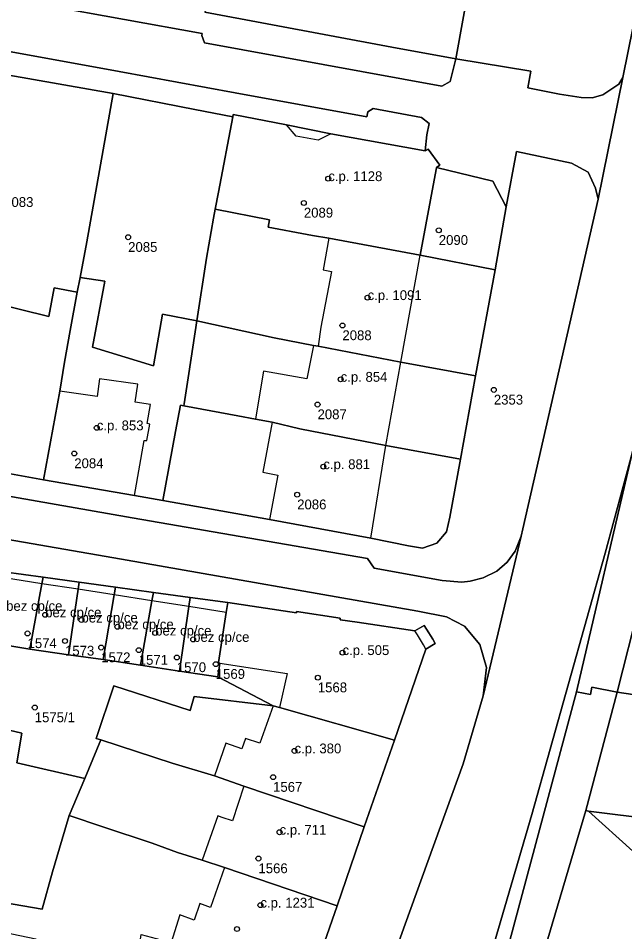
# Model space of a CAD drawing. Extents: x -878211 to -870363, y -1058464 to -1052522.
# Drawn here: x -874371.3 to -874309.6, y -1055752.2 to -1055659.2 of the extents above; entities that cross this region are included whole.
import ezdxf

# ---------------------------------------------------------------- set-up
doc = ezdxf.new("R2010")
doc.units = 0
for name, color, linetype in [('Vrstva 50', 7, 'Continuous'), ('Vrstva 51', 7, 'Continuous'), ('Vrstva 52', 7, 'Continuous')]:
    doc.layers.add(name, color=color, linetype=linetype)

msp = doc.modelspace()

# ---------------------------------------------------------------- linework, layer by layer
at = {"layer": 'Vrstva 50'}
for centre in [(-874339.77, -1055675.55994), (-874342.25, -1055678.02994), (-874328.53, -1055680.80994), (-874360.12, -1055681.51994), (-874335.77, -1055687.65994), (-874338.33, -1055690.49994), (-874338.51, -1055695.96994), (-874322.93, -1055697.04994), (-874340.86, -1055698.53994), (-874363.31, -1055700.90994), (-874365.6, -1055703.51994), (-874340.27, -1055704.85994), (-874342.93, -1055707.70994), (-874368.56, -1055719.92994), (-874364.87, -1055720.45994), (-874361.21, -1055721.13994), (-874357.37, -1055721.77994), (-874370.35, -1055721.81994), (-874366.54, -1055722.58994), (-874353.51, -1055722.42994), (-874362.86, -1055723.25994), (-874359.04, -1055723.51994), (-874355.17, -1055724.26994), (-874338.32, -1055723.76994), (-874351.21, -1055724.94994), (-874340.83, -1055726.31994), (-874369.62, -1055729.35994), (-874343.2, -1055733.76994), (-874345.38, -1055736.43994), (-874344.72, -1055742.03994), (-874346.87, -1055744.71994), (-874346.67, -1055749.45994), (-874349.05, -1055751.88994)]:
    msp.add_circle(centre, 0.25, dxfattribs=at)
at = {"layer": 'Vrstva 51'}
for points in [[(-874358.4, -1055908.83), (-874348.95, -1055859.78), (-874347.55, -1055852.55), (-874346.8, -1055850.64), (-874341.8, -1055822.95), (-874341.44, -1055819.77), (-874337.57, -1055804.37), (-874333.85, -1055790.81), (-874319.07, -1055740.23), (-874311.61, -1055713.64), (-874308.85, -1055703.48), (-874307.56, -1055698), (-874294.29, -1055636.87), (-874288.2, -1055609.2), (-874285.58, -1055599.24), (-874264.85, -1055534.19)], [(-874283.3, -1055563.08), (-874286.18, -1055570.58), (-874291.17, -1055584.81), (-874297.35, -1055604.97), (-874298.16, -1055608.34), (-874300.46, -1055619.07), (-874309.81, -1055665.26)], [(-874352.31, -1055658.63), (-874333.3, -1055662.2), (-874326.81, -1055663.37), (-874324.51, -1055650.78)], [(-874413.04, -1055657.63), (-874400.99, -1055659.86), (-874389.6, -1055661.94), (-874380.39, -1055663.61), (-874361.64, -1055666.91), (-874353.34, -1055668.51), (-874349.49, -1055669.26), (-874349.44, -1055669.02), (-874344.02, -1055670.07), (-874339.51, -1055671.01), (-874329.9, -1055672.74), (-874329.73, -1055671.11), (-874329.52, -1055669.95), (-874330.3, -1055669.34), (-874335.2, -1055668.41), (-874335.73, -1055668.75), (-874335.84, -1055669.26), (-874349.24, -1055666.83), (-874361.04, -1055664.66), (-874375.41, -1055662.05), (-874392.83, -1055658.84)], [(-874375.41, -1055662.05), (-874361.04, -1055664.66), (-874349.24, -1055666.83), (-874335.84, -1055669.26), (-874335.73, -1055668.75), (-874335.2, -1055668.41), (-874330.3, -1055669.34), (-874329.52, -1055669.95), (-874329.73, -1055671.11), (-874329.9, -1055672.74), (-874329.61, -1055672.55), (-874328.44, -1055674.19), (-874328.77, -1055674.41), (-874323.02, -1055675.8), (-874321.69, -1055678.43), (-874320.62, -1055672.79), (-874315.04, -1055673.99), (-874313.35, -1055674.89), (-874312.6, -1055676.54), (-874312.33, -1055677.63), (-874309.81, -1055665.26), (-874310.23, -1055665.94), (-874311.85, -1055667.03), (-874312.94, -1055667.35), (-874314.05, -1055667.32), (-874316.27, -1055666.95), (-874319.48, -1055666.32), (-874319.16, -1055664.64), (-874326.81, -1055663.37), (-874327.37, -1055665.68), (-874328.23, -1055666.15), (-874352.36, -1055661.76), (-874352.62, -1055661.01), (-874352.58, -1055660.81), (-874368.39, -1055657.95)], [(-874368.39, -1055657.95), (-874352.58, -1055660.81), (-874352.62, -1055661.01), (-874352.36, -1055661.76), (-874328.23, -1055666.15), (-874327.37, -1055665.68), (-874326.81, -1055663.37), (-874333.3, -1055662.2), (-874352.31, -1055658.63)], [(-874309.81, -1055665.26), (-874312.33, -1055677.63), (-874319.97, -1055711.17), (-874320.15, -1055711.92), (-874324.01, -1055728.17), (-874326.06, -1055735.08), (-874331.96, -1055751.4), (-874335.44, -1055761.16), (-874337.29, -1055766.78), (-874339.47, -1055774.28), (-874345.84, -1055796.02), (-874353.73, -1055822.95), (-874355.12, -1055827.65), (-874357.72, -1055848.51), (-874358.9, -1055857.81), (-874360.61, -1055866.7), (-874361.49, -1055876.64), (-874361.27, -1055878.32), (-874364.85, -1055898.64)], [(-874384.07, -1055705.8), (-874359.72, -1055710.06), (-874335.77, -1055714.19), (-874335.09, -1055715.18), (-874328.2, -1055716.42), (-874326.18, -1055716.6), (-874325.33, -1055716.52), (-874324.01, -1055716.17), (-874322.64, -1055715.47), (-874321.57, -1055714.56), (-874320.77, -1055713.45), (-874320.15, -1055711.92), (-874319.97, -1055711.17), (-874312.33, -1055677.63), (-874312.6, -1055676.54), (-874313.35, -1055674.89), (-874315.04, -1055673.99), (-874320.62, -1055672.79), (-874321.69, -1055678.43), (-874322.8, -1055684.85), (-874324.78, -1055695.6), (-874326.31, -1055704.09), (-874327.4, -1055709.99), (-874327.74, -1055711.47), (-874328.73, -1055712.64), (-874330.18, -1055713.13), (-874331.62, -1055712.91), (-874335.45, -1055712.13), (-874345.76, -1055710.24), (-874356.59, -1055708.31), (-874359.46, -1055707.79), (-874368.74, -1055706.18), (-874373.62, -1055705.31)], [(-874335.44, -1055761.16), (-874331.96, -1055751.4), (-874326.06, -1055735.08), (-874324.01, -1055728.17), (-874323.68, -1055725.3), (-874324.37, -1055722.95), (-874325.93, -1055721.07), (-874327.75, -1055720.14), (-874330.65, -1055719.54), (-874360.8, -1055714.28), (-874384.85, -1055710.08), (-874385.81, -1055710.82), (-874409.09, -1055706.81), (-874451.89, -1055699.44), (-874489.93, -1055692.89), (-874540.32, -1055684.14), (-874540.18, -1055683.26), (-874544.05, -1055682.58), (-874544.23, -1055683.47), (-874573.03, -1055678.46)], [(-874409.09, -1055706.81), (-874385.81, -1055710.82), (-874384.85, -1055710.08), (-874360.8, -1055714.28), (-874330.65, -1055719.54), (-874327.75, -1055720.14), (-874325.93, -1055721.07), (-874324.37, -1055722.95), (-874323.68, -1055725.3), (-874324.01, -1055728.17), (-874320.15, -1055711.92), (-874320.77, -1055713.45), (-874321.57, -1055714.56), (-874322.64, -1055715.47), (-874324.01, -1055716.17), (-874325.33, -1055716.52), (-874326.18, -1055716.6), (-874328.2, -1055716.42), (-874335.09, -1055715.18), (-874335.77, -1055714.19), (-874359.72, -1055710.06), (-874384.07, -1055705.8), (-874408.46, -1055701.53), (-874451.21, -1055694.15)], [(-874308.85, -1055703.48), (-874314.53, -1055727.77), (-874313.11, -1055728.02), (-874312.98, -1055727.27), (-874310.39, -1055727.78), (-874305.84, -1055709.89)], [(-874415.96, -1055707.75), (-874411.88, -1055708.47), (-874407.98, -1055709.18), (-874408, -1055709.34), (-874399.54, -1055710.81), (-874395.57, -1055711.5), (-874386.54, -1055713.06), (-874384.13, -1055713.41), (-874379.87, -1055714), (-874372.78, -1055715.55), (-874368.78, -1055716.1), (-874365.09, -1055716.61), (-874361.41, -1055717.11), (-874357.55, -1055717.64), (-874353.81, -1055718.15)], [(-874353.81, -1055718.15), (-874349.99, -1055718.68), (-874343.01, -1055719.74), (-874343, -1055719.59), (-874338.55, -1055720.28), (-874338.56, -1055720.42), (-874336.83, -1055720.68), (-874330.96, -1055721.57), (-874330.01, -1055721), (-874329.77, -1055721.39), (-874329.15, -1055722.41), (-874328.89, -1055722.84), (-874329.85, -1055723.42), (-874333.03, -1055732.67), (-874336.11, -1055741.48), (-874338.88, -1055749.53), (-874341.43, -1055756.93)], [(-874304.44, -1055728.67), (-874310.39, -1055727.78), (-874313.59, -1055739.82), (-874313.3, -1055739.89), (-874293.39, -1055742.37)], [(-874293.39, -1055742.37), (-874313.3, -1055739.89), (-874308.8, -1055743.97)]]:
    msp.add_lwpolyline(points, dxfattribs=at)
for points in [[(-874312.94, -1055667.35), (-874311.85, -1055667.03), (-874310.23, -1055665.94), (-874309.81, -1055665.26), (-874300.46, -1055619.07), (-874318.07, -1055615.76), (-874319.8, -1055625.37), (-874320.85, -1055631.6), (-874322.01, -1055637.25), (-874322.89, -1055641.97), (-874324.51, -1055650.78), (-874326.81, -1055663.37), (-874319.16, -1055664.64), (-874319.48, -1055666.32), (-874316.27, -1055666.95), (-874314.05, -1055667.32)], [(-874361.64, -1055666.91), (-874380.39, -1055663.61), (-874383.39, -1055680.22), (-874383.44, -1055680.39), (-874383.99, -1055683.09), (-874380.56, -1055683.65), (-874379.58, -1055683.81), (-874380.02, -1055686.66), (-874368.18, -1055689.59), (-874367.66, -1055686.68), (-874365.29, -1055687.12), (-874365.01, -1055685.61), (-874364.33, -1055681.97)], [(-874353.34, -1055668.51), (-874361.64, -1055666.91), (-874364.33, -1055681.97), (-874365.01, -1055685.61), (-874362.49, -1055686), (-874363.73, -1055692.71), (-874362.1, -1055693.21), (-874357.53, -1055694.6), (-874356.63, -1055689.35), (-874353.14, -1055690.02), (-874352.16, -1055683.65), (-874351.43, -1055679.58), (-874351.26, -1055678.67), (-874350.93, -1055676.94), (-874349.49, -1055669.26)], [(-874329.61, -1055672.55), (-874329.9, -1055672.74), (-874339.51, -1055671.01), (-874344.02, -1055670.07), (-874349.44, -1055669.02), (-874349.49, -1055669.26), (-874350.93, -1055676.94), (-874351.26, -1055678.67), (-874345.75, -1055679.75), (-874345.89, -1055680.5), (-874341.91, -1055681.23), (-874341.37, -1055681.33), (-874339.7, -1055681.63), (-874330.41, -1055683.33), (-874328.81, -1055674.62), (-874328.77, -1055674.41), (-874328.44, -1055674.19)], [(-874323.02, -1055675.8), (-874328.77, -1055674.41), (-874328.81, -1055674.62), (-874330.41, -1055683.33), (-874322.8, -1055684.85), (-874321.69, -1055678.43)], [(-874330.41, -1055683.33), (-874339.7, -1055681.63), (-874341.37, -1055681.33), (-874341.91, -1055681.23), (-874345.89, -1055680.5), (-874345.75, -1055679.75), (-874351.26, -1055678.67), (-874351.43, -1055679.58), (-874352.16, -1055683.65), (-874353.14, -1055690.02), (-874345.27, -1055691.75), (-874341.28, -1055692.52), (-874340.79, -1055692.61), (-874332.4, -1055694.22), (-874324.78, -1055695.6), (-874322.8, -1055684.85)], [(-874367.06, -1055697.17), (-874366.61, -1055694.21), (-874366.01, -1055691.01), (-874365.29, -1055687.12), (-874367.66, -1055686.68), (-874368.18, -1055689.59), (-874380.02, -1055686.66), (-874379.58, -1055683.81), (-874380.56, -1055683.65), (-874383.99, -1055683.09), (-874384.66, -1055686.34), (-874387.76, -1055702.72), (-874383.71, -1055703.52), (-874373.62, -1055705.31), (-874368.74, -1055706.18)], [(-874353.14, -1055690.02), (-874356.63, -1055689.35), (-874357.53, -1055694.6), (-874362.1, -1055693.21), (-874363.73, -1055692.71), (-874362.49, -1055686), (-874365.01, -1055685.61), (-874365.29, -1055687.12), (-874366.01, -1055691.01), (-874366.61, -1055694.21), (-874367.06, -1055697.17), (-874368.74, -1055706.18), (-874359.46, -1055707.79), (-874356.59, -1055708.31), (-874355.32, -1055701.27), (-874354.81, -1055698.61), (-874354.45, -1055698.68), (-874354.42, -1055698.46), (-874353.95, -1055695.38)], [(-874332.4, -1055694.22), (-874340.79, -1055692.61), (-874341.28, -1055692.52), (-874345.27, -1055691.75), (-874353.14, -1055690.02), (-874353.95, -1055695.38), (-874354.42, -1055698.46), (-874354.45, -1055698.68), (-874348.96, -1055699.68), (-874347.17, -1055700.01), (-874345.49, -1055700.34), (-874342.67, -1055701), (-874333.92, -1055702.72), (-874326.31, -1055704.09), (-874324.78, -1055695.6)], [(-874328.73, -1055712.64), (-874327.74, -1055711.47), (-874327.4, -1055709.99), (-874326.31, -1055704.09), (-874333.92, -1055702.72), (-874342.67, -1055701), (-874345.49, -1055700.34), (-874347.17, -1055700.01), (-874348.96, -1055699.68), (-874354.45, -1055698.68), (-874354.81, -1055698.61), (-874355.32, -1055701.27), (-874356.59, -1055708.31), (-874345.76, -1055710.24), (-874335.45, -1055712.13), (-874331.62, -1055712.91), (-874330.18, -1055713.13)], [(-874308.85, -1055703.48), (-874311.61, -1055713.64), (-874319.07, -1055740.23), (-874333.85, -1055790.81), (-874337.57, -1055804.37), (-874341.44, -1055819.77), (-874341.8, -1055822.95), (-874341.74, -1055824.76), (-874341.14, -1055827.03), (-874314.53, -1055727.77)], [(-874304.44, -1055728.67), (-874304.19, -1055727.2), (-874304.88, -1055726.34), (-874304.66, -1055724.77), (-874303.74, -1055724.14), (-874303.53, -1055722.64), (-874303.37, -1055722.65), (-874302.88, -1055719.2), (-874300.83, -1055719.49), (-874300.63, -1055717.96), (-874299.26, -1055718.14), (-874293.28, -1055718.91), (-874291.53, -1055712.98), (-874305.84, -1055709.89), (-874310.39, -1055727.78)], [(-874364.53, -1055736.57), (-874362.89, -1055732.65), (-874363.37, -1055732.5), (-874361.59, -1055727.14), (-874353.82, -1055729.67), (-874353.42, -1055728.22), (-874345.38, -1055729.17), (-874351, -1055726.22), (-874354.91, -1055725.66), (-874358.86, -1055725.04), (-874362.67, -1055724.47), (-874366.18, -1055723.98), (-874370.11, -1055723.43), (-874374.21, -1055722.75), (-874372.9, -1055716.13), (-874380.05, -1055714.88), (-874381.14, -1055720.13), (-874381.98, -1055723.76), (-874382.76, -1055727.55), (-874378.58, -1055730.17), (-874370.93, -1055731.98), (-874371.44, -1055734.99)], [(-874372.9, -1055716.13), (-874374.21, -1055722.75), (-874370.11, -1055723.43), (-874368.9, -1055716.76), (-874368.78, -1055716.1), (-874372.78, -1055715.55)], [(-874365.09, -1055716.61), (-874368.78, -1055716.1), (-874368.9, -1055716.76), (-874370.11, -1055723.43), (-874366.18, -1055723.98), (-874365.2, -1055717.33)], [(-874366.18, -1055723.98), (-874362.67, -1055724.47), (-874361.55, -1055717.91), (-874361.41, -1055717.11), (-874365.09, -1055716.61), (-874365.2, -1055717.33)], [(-874362.67, -1055724.47), (-874358.86, -1055725.04), (-874357.7, -1055718.51), (-874357.55, -1055717.64), (-874361.41, -1055717.11), (-874361.55, -1055717.91)], [(-874358.86, -1055725.04), (-874354.91, -1055725.66), (-874353.95, -1055719.09), (-874353.81, -1055718.15), (-874357.55, -1055717.64), (-874357.7, -1055718.51)], [(-874354.91, -1055725.66), (-874351, -1055726.22), (-874350.81, -1055724.85), (-874350.94, -1055724.79), (-874350.14, -1055719.69), (-874349.99, -1055718.68), (-874353.81, -1055718.15), (-874353.95, -1055719.09)], [(-874333.03, -1055732.67), (-874329.85, -1055723.42), (-874328.89, -1055722.84), (-874329.15, -1055722.41), (-874329.77, -1055721.39), (-874330.01, -1055721), (-874330.96, -1055721.57), (-874336.83, -1055720.68), (-874338.56, -1055720.42), (-874338.55, -1055720.28), (-874343, -1055719.59), (-874343.01, -1055719.74), (-874349.99, -1055718.68), (-874350.14, -1055719.69), (-874350.94, -1055724.79), (-874350.81, -1055724.85), (-874351, -1055726.22), (-874345.38, -1055729.17), (-874344.73, -1055729.35)], [(-874364.53, -1055736.57), (-874371.44, -1055734.99), (-874370.93, -1055731.98), (-874378.58, -1055730.17), (-874382.76, -1055727.55), (-874383.21, -1055729.71), (-874384.34, -1055735.78), (-874387.52, -1055750.23), (-874379.95, -1055751.82), (-874379.31, -1055747.94), (-874373.82, -1055749.03), (-874368.86, -1055749.87), (-874367.82, -1055746.07), (-874366.11, -1055740.35)], [(-874363.37, -1055732.5), (-874362.89, -1055732.65), (-874355.64, -1055735.01), (-874351.33, -1055736.32), (-874348.37, -1055737.35), (-874336.11, -1055741.48), (-874333.03, -1055732.67), (-874344.73, -1055729.35), (-874345.38, -1055729.17), (-874353.42, -1055728.22), (-874353.82, -1055729.67), (-874361.59, -1055727.14)], [(-874310.39, -1055727.78), (-874312.98, -1055727.27), (-874313.11, -1055728.02), (-874314.53, -1055727.77), (-874341.14, -1055827.03), (-874339.96, -1055829.23), (-874338.17, -1055826.15), (-874338.05, -1055823.26), (-874337.53, -1055821.51), (-874335.65, -1055815.23), (-874327.62, -1055787.31), (-874325.23, -1055779.27), (-874322.93, -1055771.43), (-874313.59, -1055739.82)], [(-874366.11, -1055740.35), (-874362.69, -1055741.49), (-874357.69, -1055743.16), (-874355.1, -1055744.09), (-874352.59, -1055744.89), (-874350.31, -1055745.62), (-874338.88, -1055749.53), (-874336.11, -1055741.48), (-874348.37, -1055737.35), (-874351.33, -1055736.32), (-874355.64, -1055735.01), (-874362.89, -1055732.65), (-874364.53, -1055736.57)], [(-874308.8, -1055743.97), (-874313.3, -1055739.89), (-874313.59, -1055739.82), (-874322.93, -1055771.43), (-874311.51, -1055774.81), (-874302.06, -1055777.88), (-874279.34, -1055784.53), (-874284.52, -1055777.51)], [(-874359, -1055753.83), (-874358.79, -1055752.45), (-874355.76, -1055753.25), (-874353.15, -1055753.95), (-874341.43, -1055756.93), (-874338.88, -1055749.53), (-874350.31, -1055745.62), (-874352.59, -1055744.89), (-874355.1, -1055744.09), (-874357.69, -1055743.16), (-874362.69, -1055741.49), (-874366.11, -1055740.35), (-874367.82, -1055746.07), (-874368.86, -1055749.87), (-874373.82, -1055749.03), (-874374.42, -1055751.87), (-874369.51, -1055752.9), (-874371.26, -1055760.51), (-874364.25, -1055761.75), (-874360.12, -1055761.09), (-874359.68, -1055758.36), (-874361.94, -1055758), (-874361.48, -1055753.48)]]:
    msp.add_lwpolyline(points, close=True, dxfattribs=at)
at = {"layer": 'Vrstva 52'}
for points in [[(-874357.76, -1055626.18), (-874358.23, -1055626.09), (-874361.49, -1055643.7), (-874354.99, -1055644.78), (-874355.66, -1055648.38), (-874353.88, -1055648.8), (-874354.75, -1055653.16), (-874353.21, -1055653.43), (-874353.5, -1055654.7), (-874351.68, -1055654.92), (-874352.31, -1055658.63), (-874333.3, -1055662.2), (-874326.81, -1055663.37), (-874324.51, -1055650.78), (-874333.71, -1055649.07), (-874349.66, -1055646.11), (-874347.99, -1055637.41), (-874341.88, -1055638.52), (-874340.45, -1055631.15), (-874340.03, -1055629.36), (-874346, -1055628.29), (-874348.55, -1055627.83), (-874352, -1055627.21), (-874355.09, -1055626.66)], [(-874329.9, -1055672.74), (-874339.51, -1055671.01), (-874340.79, -1055671.66), (-874343.03, -1055671.23), (-874344.02, -1055670.07), (-874349.44, -1055669.02), (-874349.49, -1055669.26), (-874350.93, -1055676.94), (-874351.26, -1055678.67), (-874345.75, -1055679.75), (-874345.89, -1055680.5), (-874341.91, -1055681.23), (-874341.37, -1055681.33), (-874339.7, -1055681.63), (-874330.41, -1055683.33), (-874328.81, -1055674.62), (-874328.77, -1055674.41), (-874328.44, -1055674.19), (-874329.61, -1055672.55)], [(-874340.79, -1055692.61), (-874332.4, -1055694.22), (-874330.41, -1055683.33), (-874339.7, -1055681.63), (-874340.29, -1055684.85), (-874339.45, -1055685.02), (-874340.54, -1055690.65)], [(-874347.13, -1055699.79), (-874347.17, -1055700.01), (-874345.49, -1055700.34), (-874342.67, -1055701), (-874333.92, -1055702.72), (-874332.4, -1055694.22), (-874340.79, -1055692.61), (-874341.28, -1055692.52), (-874341.94, -1055695.93), (-874346.35, -1055695.14)], [(-874367.06, -1055697.17), (-874368.74, -1055706.18), (-874359.46, -1055707.79), (-874358.5, -1055702.19), (-874358.22, -1055702.2), (-874357.91, -1055700.52), (-874358.19, -1055700.47), (-874357.86, -1055698.53), (-874359.42, -1055698.28), (-874359.12, -1055696.47), (-874363.02, -1055695.91), (-874363.28, -1055697.71)], [(-874345.49, -1055700.34), (-874346.43, -1055705.43), (-874344.9, -1055705.71), (-874345.76, -1055710.24), (-874335.45, -1055712.13), (-874333.92, -1055702.72), (-874342.67, -1055701)], [(-874372.9, -1055716.13), (-874374.21, -1055722.75), (-874370.11, -1055723.43), (-874368.9, -1055716.76)], [(-874370.11, -1055723.43), (-874366.18, -1055723.98), (-874365.2, -1055717.33), (-874368.9, -1055716.76)], [(-874366.18, -1055723.98), (-874362.67, -1055724.47), (-874361.55, -1055717.91), (-874365.2, -1055717.33)], [(-874362.67, -1055724.47), (-874358.86, -1055725.04), (-874357.7, -1055718.51), (-874361.55, -1055717.91)], [(-874353.95, -1055719.09), (-874357.7, -1055718.51), (-874358.86, -1055725.04), (-874354.91, -1055725.66)], [(-874336.83, -1055720.68), (-874338.56, -1055720.42), (-874338.55, -1055720.28), (-874343, -1055719.59), (-874343.01, -1055719.74), (-874349.99, -1055718.68), (-874350.14, -1055719.69), (-874350.94, -1055724.79), (-874350.81, -1055724.85), (-874343.94, -1055725.91), (-874344.73, -1055729.35), (-874333.03, -1055732.67), (-874329.85, -1055723.42), (-874330.1, -1055722.99), (-874330.71, -1055721.96), (-874330.96, -1055721.57)], [(-874354.91, -1055725.66), (-874351, -1055726.22), (-874350.81, -1055724.85), (-874350.94, -1055724.79), (-874350.14, -1055719.69), (-874353.95, -1055719.09)], [(-874350.17, -1055732.98), (-874351.33, -1055736.32), (-874348.37, -1055737.35), (-874336.11, -1055741.48), (-874333.03, -1055732.67), (-874344.73, -1055729.35), (-874345.38, -1055729.17), (-874346.72, -1055732.98), (-874348.19, -1055732.5), (-874348.56, -1055733.56)], [(-874352.59, -1055744.89), (-874350.31, -1055745.62), (-874338.88, -1055749.53), (-874336.11, -1055741.48), (-874348.37, -1055737.35), (-874349.52, -1055740.87), (-874350.56, -1055740.55), (-874351, -1055740.39)], [(-874354.86, -1055750.44), (-874355.76, -1055753.25), (-874353.15, -1055753.95), (-874341.43, -1055756.93), (-874338.88, -1055749.53), (-874350.31, -1055745.62), (-874351.73, -1055749.69), (-874352.83, -1055749.3), (-874353.42, -1055750.98)]]:
    msp.add_lwpolyline(points, close=True, dxfattribs=at)

# ---------------------------------------------------------------- texts
at = {"layer": 'Vrstva 50'}
for s, p in [('c.p. 1128', (-874339.77, -1055675.81)), ('2083', (-874372.73, -1055678.439)), ('2089', (-874342.25, -1055679.519)), ('2090', (-874328.53, -1055682.299)), ('2085', (-874360.12, -1055683.009)), ('c.p. 1091', (-874335.77, -1055687.909)), ('2088', (-874338.33, -1055691.989)), ('c.p. 854', (-874338.51, -1055696.22)), ('2353', (-874322.93, -1055698.539)), ('2087', (-874340.86, -1055700.029)), ('c.p. 853', (-874363.31, -1055701.159)), ('2084', (-874365.6, -1055705.009)), ('c.p. 881', (-874340.27, -1055705.11)), ('2086', (-874342.93, -1055709.199)), ('bez cp/ce', (-874372.53, -1055719.52)), ('bez cp/ce', (-874368.56, -1055720.179)), ('bez cp/ce', (-874364.87, -1055720.71)), ('bez cp/ce', (-874361.21, -1055721.389)), ('bez cp/ce', (-874357.37, -1055722.03)), ('1574', (-874370.35, -1055723.309)), ('bez cp/ce', (-874353.51, -1055722.679)), ('1573', (-874366.54, -1055724.079)), ('c.p. 505', (-874338.32, -1055724.02)), ('1572', (-874362.86, -1055724.749)), ('1571', (-874359.04, -1055725.009)), ('1570', (-874355.17, -1055725.759)), ('1569', (-874351.21, -1055726.439)), ('1568', (-874340.83, -1055727.809)), ('1575/1', (-874369.62, -1055730.849)), ('c.p. 380', (-874343.2, -1055734.02)), ('1567', (-874345.38, -1055737.929)), ('c.p. 711', (-874344.72, -1055742.29)), ('1566', (-874346.87, -1055746.209)), ('c.p. 1231', (-874346.67, -1055749.71))]:
    msp.add_text(s, height=0.999996, dxfattribs=at).set_placement(p)

doc.saveas('drawing.dxf')
